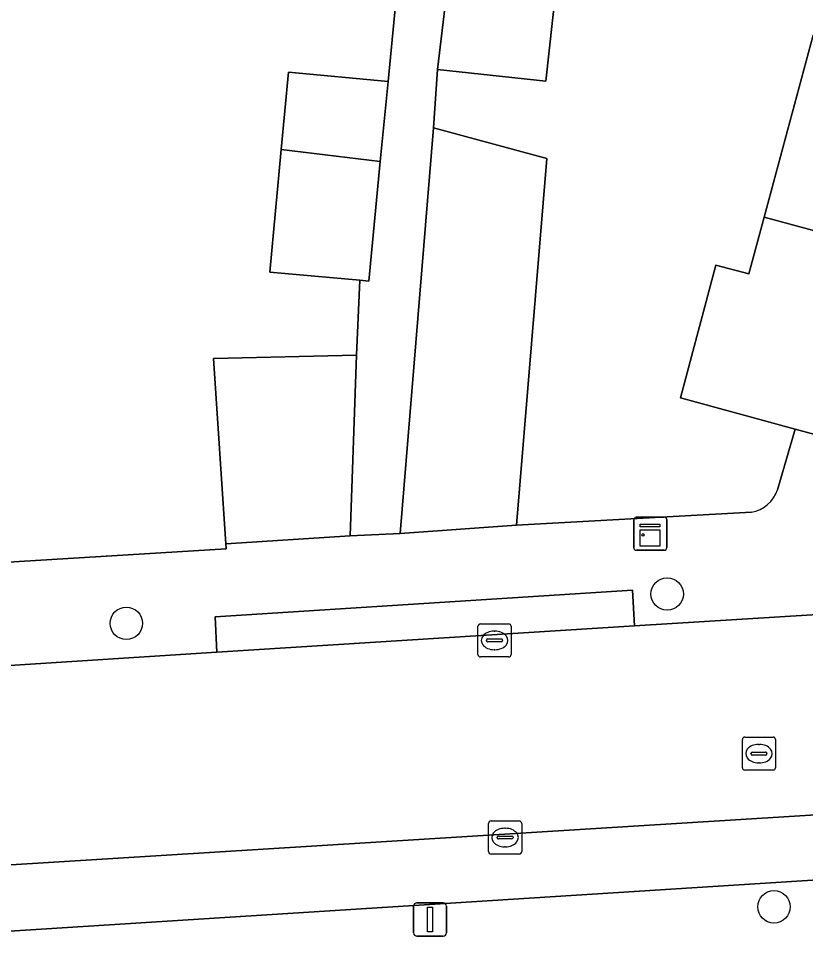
# Model space of a CAD drawing. Extents: x 159053 to 160042, y 380449 to 381423.
# Drawn here: x 159944.76 to 159968.54, y 381009.56 to 381037.28 of the extents above; entities that cross this region are included whole.
import ezdxf

# ---------------------------------------------------------------- set-up
doc = ezdxf.new("R2010")
doc.units = 0
for name, color, linetype in [('IMGEO_Boom', 7, 'Continuous'), ('IMGEO_Erf', 7, 'Continuous'), ('IMGEO_Kast', 7, 'Continuous'), ('IMGEO_Kolk', 7, 'Continuous'), ('IMGEO_Lichtmast', 7, 'Continuous'), ('IMGEO_Muur', 7, 'Continuous'), ('IMGEO_Pand', 7, 'Continuous'), ('IMGEO_Parkeervlak_open', 7, 'Continuous'), ('IMGEO_Rijbaan_lokaal_open', 7, 'Continuous'), ('IMGEO_Rioolput', 7, 'Continuous'), ('IMGEO_Voetpad_open', 7, 'Continuous')]:
    doc.layers.add(name, color=color, linetype=linetype)

msp = doc.modelspace()

# ---------------------------------------------------------------- linework, layer by layer
at = {"layer": 'IMGEO_Boom'}
for centre in [(159964.361, 381019.901), (159948.02, 381019.016), (159967.587, 381010.456)]:
    msp.add_circle(centre, 0.489, dxfattribs=at)
at = {"layer": 'IMGEO_Erf'}
for points in [[(159964.646, 381061.869), (159963.9, 381055.975), (159963.257, 381050.239), (159962.442, 381050.473), (159961.939, 381046.521), (159958.762, 381046.925), (159958.299, 381043.056), (159961.49, 381042.71), (159961.105, 381039.15), (159960.697, 381035.383), (159957.426, 381035.736), (159957.303, 381033.971), (159960.722, 381033.048), (159959.808, 381021.978), (159966.905, 381022.376)], [(159942.528, 381038.439), (159942.938, 381032.706), (159943.349, 381026.974), (159943.413, 381026.077), (159943.77, 381021.089), (159943.789, 381020.822), (159951.039, 381021.261), (159951.029, 381021.419), (159950.656, 381027.014), (159954.974, 381027.117), (159955.08, 381029.373), (159952.358, 381029.62), (159952.703, 381033.317), (159952.922, 381035.66), (159955.928, 381035.378), (159956.253, 381038.74)], [(159967.696, 381023.05), (159968.228, 381024.88), (159964.761, 381025.821), (159965.828, 381029.832), (159966.832, 381029.564), (159967.292, 381031.275), (159968.767, 381036.772)]]:
    msp.add_lwpolyline(points, dxfattribs=at)
msp.add_arc((159966.753, 381023.355), 0.991, 278.8023, 342.0654, dxfattribs=at)
at = {"layer": 'IMGEO_Kast'}
for p, q in [((159963.349, 381021.297), (159963.349, 381022.138)), ((159963.349, 381022.138), (159963.349, 381021.297)), ((159963.424, 381022.222), (159964.265, 381022.222)), ((159964.265, 381022.222), (159963.424, 381022.222)), ((159964.349, 381022.147), (159964.349, 381021.306)), ((159964.349, 381021.306), (159964.349, 381022.147)), ((159964.274, 381021.222), (159963.433, 381021.222)), ((159963.433, 381021.222), (159964.274, 381021.222))]:
    msp.add_line(p, q, dxfattribs=at)
for points in [[(159963.544, 381022.012), (159964.144, 381022.012), (159964.144, 381021.927), (159963.544, 381021.927), (159963.544, 381022.012)], [(159963.544, 381021.837), (159964.144, 381021.837), (159964.144, 381021.348), (159963.544, 381021.348), (159963.544, 381021.837)]]:
    msp.add_lwpolyline(points, dxfattribs=at)
msp.add_circle((159963.628, 381021.686), 0.0377, dxfattribs=at)
for centre, start, end in [((159963.427, 381022.144), 92.4484, 184.2845), ((159963.427, 381022.144), 92.4484, 184.2845), ((159964.271, 381022.144), 2.4484, 94.2845), ((159964.271, 381022.144), 2.4484, 94.2845), ((159963.427, 381021.3), 182.4484, 274.2845), ((159963.427, 381021.3), 182.4484, 274.2845), ((159964.271, 381021.3), 272.4484, 4.2845), ((159964.271, 381021.3), 272.4484, 4.2845)]:
    msp.add_arc(centre, 0.0779, start, end, dxfattribs=at)
at = {"layer": 'IMGEO_Kolk'}
for p, q in [((159958.719, 381019), (159959.571, 381019)), ((159958.644, 381018.074), (159958.644, 381018.926)), ((159959.132, 381018.78), (159959.157, 381018.78)), ((159959.645, 381018.926), (159959.645, 381018.074)), ((159958.903, 381018.494), (159958.903, 381018.506)), ((159959.341, 381018.457), (159958.943, 381018.457)), ((159958.946, 381018.543), (159959.344, 381018.543)), ((159959.387, 381018.506), (159959.387, 381018.494)), ((159959.155, 381018.22), (159959.13, 381018.22)), ((159959.571, 381018), (159958.719, 381018)), ((159958.964, 381012.123), (159958.964, 381012.975)), ((159959.039, 381013.049), (159959.891, 381013.049)), ((159959.965, 381012.975), (159959.965, 381012.123)), ((159959.266, 381012.592), (159959.664, 381012.592)), ((159959.452, 381012.829), (159959.477, 381012.829)), ((159959.223, 381012.543), (159959.223, 381012.555)), ((159959.661, 381012.506), (159959.263, 381012.506)), ((159959.707, 381012.555), (159959.707, 381012.543)), ((159959.891, 381012.049), (159959.039, 381012.049)), ((159959.475, 381012.269), (159959.45, 381012.269))]:
    msp.add_line(p, q, dxfattribs=at)
for points in [[(159958.719, 381019), (159959.571, 381019)], [(159958.644, 381018.074), (159958.644, 381018.926)], [(159959.645, 381018.926), (159959.645, 381018.074)], [(159959.571, 381018), (159958.719, 381018)], [(159958.964, 381012.123), (159958.964, 381012.975)], [(159959.039, 381013.049), (159959.891, 381013.049)], [(159959.965, 381012.975), (159959.965, 381012.123)], [(159959.891, 381012.049), (159959.039, 381012.049)]]:
    msp.add_lwpolyline(points, dxfattribs=at)
for centre, radius, start, end in [((159958.721, 381018.924), 0.0765, 91.552, 178.448), ((159958.721, 381018.924), 0.0765, 91.552, 178.448), ((159959.569, 381018.924), 0.0765, 1.552, 88.448), ((159959.569, 381018.924), 0.0765, 1.552, 88.448), ((159958.943, 381018.503), 0.0403, 85.8775, 175.7526), ((159958.94, 381018.493), 0.0366, 178.938, 274.7102), ((159959.344, 381018.5), 0.043, 264.8664, 352.4533), ((159959.348, 381018.505), 0.0386, 1.7309, 96.639), ((159958.721, 381018.076), 0.0765, 181.552, 268.448), ((159958.721, 381018.076), 0.0765, 181.552, 268.448), ((159959.569, 381018.076), 0.0765, 271.552, 358.448), ((159959.569, 381018.076), 0.0765, 271.552, 358.448), ((159959.041, 381012.973), 0.0765, 91.552, 178.448), ((159959.041, 381012.973), 0.0765, 91.552, 178.448), ((159959.889, 381012.973), 0.0765, 1.552, 88.448), ((159959.889, 381012.973), 0.0765, 1.552, 88.448), ((159959.263, 381012.552), 0.0403, 85.8775, 175.7526), ((159959.668, 381012.554), 0.0386, 1.7309, 96.639), ((159959.26, 381012.542), 0.0366, 178.938, 274.7102), ((159959.664, 381012.549), 0.043, 264.8664, 352.4533), ((159959.041, 381012.125), 0.0765, 181.552, 268.448), ((159959.041, 381012.125), 0.0765, 181.552, 268.448), ((159959.889, 381012.125), 0.0765, 271.552, 358.448), ((159959.889, 381012.125), 0.0765, 271.552, 358.448)]:
    msp.add_arc(centre, radius, start, end, dxfattribs=at)
for centre, major_axis, ratio, start_param, end_param in [((159959.131, 381018.5), (-0.387, 0.002), 0.722429, 4.712389, 7.853982), ((159959.156, 381018.5), (-0.39, 0.002), 0.717154, 1.570796, 4.712389), ((159959.451, 381012.549), (-0.387, 0.002), 0.722429, 4.712389, 7.853982), ((159959.476, 381012.549), (-0.39, 0.002), 0.717154, 1.570796, 4.712389)]:
    msp.add_ellipse(centre, major_axis=major_axis, ratio=ratio, start_param=start_param, end_param=end_param, dxfattribs=at)
at = {"layer": 'IMGEO_Lichtmast'}
for p, q in [((159956.701, 381009.673), (159956.701, 381010.473)), ((159956.701, 381010.473), (159956.701, 381009.673)), ((159956.801, 381010.573), (159957.591, 381010.573)), ((159957.591, 381010.573), (159956.801, 381010.573)), ((159957.691, 381010.473), (159957.691, 381009.673)), ((159957.691, 381009.673), (159957.691, 381010.473)), ((159957.591, 381009.573), (159956.801, 381009.573)), ((159956.801, 381009.573), (159957.591, 381009.573))]:
    msp.add_line(p, q, dxfattribs=at)
msp.add_lwpolyline([(159957.121, 381010.448), (159957.271, 381010.448), (159957.271, 381009.698), (159957.121, 381009.698), (159957.121, 381010.448)], dxfattribs=at)
for centre, start, end in [((159956.801, 381010.473), 90, 180), ((159956.801, 381010.473), 90, 180), ((159957.591, 381010.473), 0, 90), ((159957.591, 381010.473), 360, 90), ((159956.801, 381009.673), 180, 270), ((159956.801, 381009.673), 180, 270), ((159957.591, 381009.673), 270, 0), ((159957.591, 381009.673), 270, 0)]:
    msp.add_arc(centre, 0.1, start, end, dxfattribs=at)
at = {"layer": 'IMGEO_Muur'}
for points in [[(159967.696, 381023.05), (159968.228, 381024.88)], [(159959.808, 381021.978), (159966.905, 381022.376)], [(159951.029, 381021.419), (159951.039, 381021.261), (159943.789, 381020.822), (159943.77, 381021.089)]]:
    msp.add_lwpolyline(points, dxfattribs=at)
msp.add_arc((159966.753, 381023.355), 0.991, 278.8023, 342.0654, dxfattribs=at)
at = {"layer": 'IMGEO_Pand'}
for points in [[(159961.105, 381039.15), (159957.879, 381039.535), (159957.426, 381035.736), (159960.697, 381035.383)], [(159967.292, 381031.275), (159976.928, 381028.674), (159978.414, 381034.168), (159971.175, 381036.122), (159968.767, 381036.772)], [(159955.928, 381035.378), (159952.922, 381035.66), (159952.703, 381033.317), (159955.694, 381032.959)], [(159959.808, 381021.978), (159960.722, 381033.048), (159957.303, 381033.971), (159956.293, 381021.727)], [(159955.694, 381032.959), (159952.703, 381033.317), (159952.358, 381029.62), (159955.08, 381029.373), (159955.345, 381029.349)], [(159967.292, 381031.275), (159966.832, 381029.564), (159965.828, 381029.832), (159964.761, 381025.821), (159968.228, 381024.88), (159975.379, 381022.947), (159976.928, 381028.674)], [(159954.974, 381027.117), (159950.656, 381027.014), (159951.029, 381021.419), (159954.782, 381021.659)]]:
    msp.add_lwpolyline(points, close=True, dxfattribs=at)
at = {"layer": 'IMGEO_Parkeervlak_open'}
for points in [[(159982.314, 381014.072), (159938.037, 381011.324), (159894.437, 381008.542)], [(159897.557, 381006.743), (159979.377, 381011.934)]]:
    msp.add_lwpolyline(points, dxfattribs=at)
at = {"layer": 'IMGEO_Rijbaan_lokaal_open'}
msp.add_lwpolyline([(159963.376, 381018.936), (159950.757, 381018.144), (159937.604, 381017.298), (159938.037, 381011.324), (159982.314, 381014.072), (159983.601, 381014.159), (159983.214, 381020.165), (159975.252, 381019.672)], close=True, dxfattribs=at)
at = {"layer": 'IMGEO_Rioolput'}
for p, q in [((159966.633, 381014.656), (159966.633, 381015.508)), ((159966.708, 381015.582), (159967.56, 381015.582)), ((159967.634, 381015.508), (159967.634, 381014.656)), ((159966.892, 381015.076), (159966.892, 381015.088)), ((159966.935, 381015.125), (159967.333, 381015.125)), ((159967.121, 381015.362), (159967.146, 381015.362)), ((159967.376, 381015.088), (159967.376, 381015.076)), ((159967.33, 381015.039), (159966.932, 381015.039)), ((159967.56, 381014.582), (159966.708, 381014.582)), ((159967.144, 381014.802), (159967.119, 381014.802))]:
    msp.add_line(p, q, dxfattribs=at)
for points in [[(159966.633, 381014.656), (159966.633, 381015.508)], [(159966.708, 381015.582), (159967.56, 381015.582)], [(159967.634, 381015.508), (159967.634, 381014.656)], [(159967.56, 381014.582), (159966.708, 381014.582)]]:
    msp.add_lwpolyline(points, dxfattribs=at)
for centre, radius, start, end in [((159966.71, 381015.506), 0.0765, 91.552, 178.448), ((159966.71, 381015.506), 0.0765, 91.552, 178.448), ((159967.558, 381015.506), 0.0765, 1.552, 88.448), ((159967.558, 381015.506), 0.0765, 1.552, 88.448), ((159966.932, 381015.085), 0.0403, 85.8775, 175.7526), ((159967.337, 381015.087), 0.0386, 1.7309, 96.639), ((159966.929, 381015.075), 0.0366, 178.938, 274.7102), ((159967.333, 381015.082), 0.043, 264.8664, 352.4533), ((159966.71, 381014.658), 0.0765, 181.552, 268.448), ((159966.71, 381014.658), 0.0765, 181.552, 268.448), ((159967.558, 381014.658), 0.0765, 271.552, 358.448), ((159967.558, 381014.658), 0.0765, 271.552, 358.448)]:
    msp.add_arc(centre, radius, start, end, dxfattribs=at)
for centre, major_axis, ratio, start_param, end_param in [((159967.12, 381015.082), (-0.387, 0.002), 0.722429, 4.712389, 7.853982), ((159967.145, 381015.082), (-0.39, 0.002), 0.717154, 1.570796, 4.712389)]:
    msp.add_ellipse(centre, major_axis=major_axis, ratio=ratio, start_param=start_param, end_param=end_param, dxfattribs=at)
at = {"layer": 'IMGEO_Voetpad_open'}
for points in [[(159959.052, 381062.182), (159958.751, 381059.665), (159958.343, 381056.243), (159957.664, 381050.558), (159956.938, 381044.477), (159956.253, 381038.74), (159955.928, 381035.378), (159955.694, 381032.959), (159955.345, 381029.349), (159955.08, 381029.373), (159954.974, 381027.117), (159954.782, 381021.659), (159956.293, 381021.727), (159957.303, 381033.971), (159957.426, 381035.736), (159957.879, 381039.535), (159958.299, 381043.056), (159958.762, 381046.925), (159959.24, 381050.931), (159959.977, 381057.102), (159960.631, 381062.58)], [(159976.292, 381022.755), (159975.379, 381022.947), (159968.228, 381024.88), (159967.696, 381023.05)], [(159934.206, 381017.081), (159937.604, 381017.298), (159950.757, 381018.144), (159950.709, 381019.217), (159963.313, 381020.02), (159963.376, 381018.936), (159975.252, 381019.672), (159976.292, 381022.755)], [(159966.905, 381022.376), (159959.808, 381021.978), (159956.293, 381021.727), (159954.782, 381021.659), (159951.029, 381021.419), (159951.039, 381021.261), (159943.789, 381020.822), (159943.77, 381021.089), (159936.253, 381020.551), (159934.111, 381020.388), (159928.542, 381020.104)], [(159979.529, 381008.47), (159979.377, 381011.934), (159897.557, 381006.743)]]:
    msp.add_lwpolyline(points, dxfattribs=at)
msp.add_lwpolyline([(159963.313, 381020.02), (159950.709, 381019.217), (159950.757, 381018.144), (159963.376, 381018.936)], close=True, dxfattribs=at)
msp.add_arc((159966.753, 381023.355), 0.991, 278.8023, 342.0654, dxfattribs=at)

doc.saveas('drawing.dxf')
